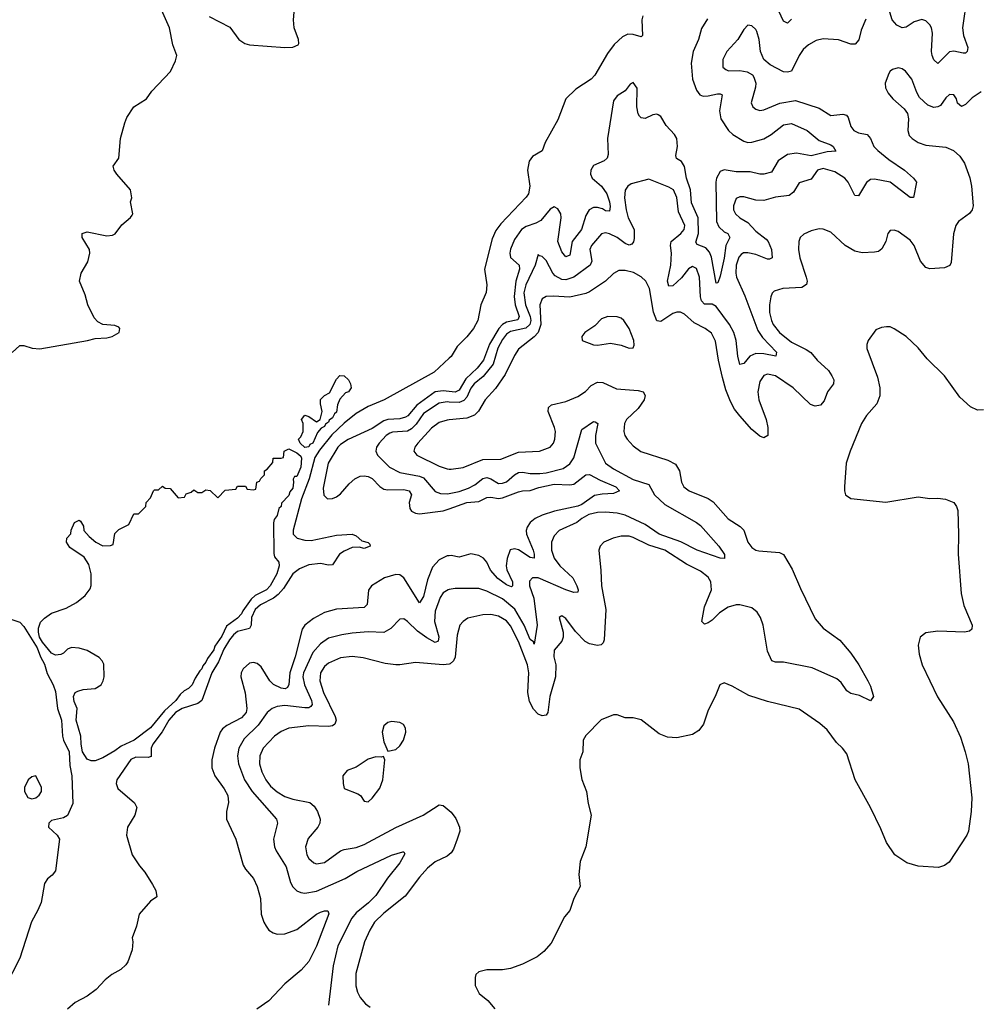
# Model space of a CAD drawing. Header units: inches. Extents: x 1934316 to 2140091, y 524953 to 667329.
# Tile 289 of 384: x 2057829 to 2062680, y 623615 to 628590. Entities that reach past the tile are written whole.
import ezdxf

# ---------------------------------------------------------------- set-up
doc = ezdxf.new("R2010")
doc.units = ezdxf.units.IN
doc.header["$MEASUREMENT"] = 0
doc.layers.add('C0652', color=7, linetype='Continuous')
doc.layers.add('C0662', color=7, linetype='Continuous')

msp = doc.modelspace()

# ---------------------------------------------------------------- linework, layer by layer
at = {"layer": 'C0652', "color": 5}
for points, elevation in [([(2057790.7, 626909.3), (2057830, 626943.8), (2057850, 626943.7), (2057891.3, 626930), (2057930, 626927.2), (2058171.3, 626968.7), (2058210, 626979.5), (2058270, 626983.1), (2058296, 626990), (2058331.3, 627010), (2058335.6, 627030), (2058330, 627036.2), (2058310, 627045.1), (2058250, 627049.5), (2058223.3, 627063.3), (2058204.6, 627084.6), (2058173.1, 627150), (2058159.6, 627199.6), (2058132, 627270), (2058139.3, 627310), (2058173.6, 627366.4), (2058182.9, 627410), (2058181.6, 627430), (2058144.5, 627490), (2058145.2, 627510), (2058170, 627518.4), (2058270, 627498.4), (2058298.4, 627501.6), (2058311.7, 627508.3), (2058345.4, 627554.6), (2058389.4, 627590.6), (2058397.5, 627602.5), (2058401.2, 627610), (2058389.5, 627669.5), (2058396, 627690), (2058389.2, 627730), (2058319.5, 627810), (2058307, 627830), (2058302, 627850), (2058329.6, 627890.4), (2058339.1, 627990), (2058360.7, 628070), (2058370, 628096), (2058405.2, 628150), (2058469.5, 628190.5), (2058497.2, 628230), (2058591.5, 628328.5), (2058616.9, 628383.1), (2058623.6, 628410), (2058603.5, 628463.5), (2058586.3, 628550), (2058532.8, 628670)], 180), ([(2058786.8, 628606.8), (2058891.9, 628551.9), (2058936.8, 628490), (2058967.1, 628470), (2058990, 628464), (2059170, 628450.2), (2059210, 628451.9), (2059235.9, 628464.1), (2059239.8, 628470), (2059237.8, 628490), (2059216.7, 628550), (2059212.8, 628590), (2059220.7, 628690)], 180), ([(2060000, 626879.7), (2059923.5, 626810), (2059671.8, 626670), (2059590, 626636.1), (2059530, 626600.9), (2059468.6, 626551.4), (2059406.8, 626493.2), (2059344.6, 626415.4), (2059321.7, 626378.3), (2059292.4, 626270), (2059254.2, 626170), (2059211.6, 626011.6), (2059211.7, 625990), (2059231.7, 625970), (2059270, 625960.3), (2059301.6, 625958.4), (2059430, 625986.4), (2059510, 625990.6), (2059530, 625981.6), (2059557.8, 625957.8), (2059590, 625948.2), (2059599.4, 625939.4), (2059600.9, 625930), (2059570, 625918.2), (2059544.9, 625924.8), (2059510, 625922.7), (2059470, 625904.9), (2059445.1, 625890), (2059410, 625835.3), (2059390, 625834.1), (2059350, 625842), (2059290, 625835.9), (2059244, 625816), (2059210, 625790.7), (2059163.3, 625716.7), (2059134.9, 625685.1), (2059112.4, 625667.6), (2059045.6, 625634.4), (2059019.6, 625610), (2059000.8, 625570), (2058999.5, 625530), (2058990, 625514.5), (2058930, 625498.1), (2058910, 625482.8), (2058890, 625457.2), (2058861.4, 625410), (2058834.5, 625345.5), (2058800.9, 625290), (2058750, 625149.9), (2058730, 625134.8), (2058650, 625110), (2058616.8, 625090), (2058582.5, 625050), (2058548.9, 624991.1), (2058502, 624930), (2058493.3, 624910), (2058493.6, 624866.4), (2058478.3, 624861.7), (2058416.7, 624863.3), (2058390, 624851.7), (2058319.8, 624750), (2058315.8, 624730), (2058324.8, 624704.8), (2058410, 624632.9), (2058420.3, 624610), (2058410.2, 624570), (2058374.2, 624510), (2058369.1, 624470), (2058397.6, 624370), (2058434.3, 624314.3), (2058462.3, 624282.3), (2058501.1, 624221.1), (2058516.4, 624190), (2058522, 624158), (2058490, 624136), (2058433.4, 624070), (2058419.1, 624010), (2058397.3, 623950), (2058400.7, 623930), (2058397.3, 623890), (2058376.3, 623830), (2058366.2, 623813.8), (2058341, 623790), (2058295.2, 623764.8), (2058261.1, 623738.9), (2058214.8, 623690), (2058170, 623656), (2058110, 623624), (2058071.3, 623590)], 180), ([(2060000, 626712), (2059970, 626715.8), (2059930, 626709.4), (2059836.9, 626643.1), (2059791.1, 626588.9), (2059778.8, 626581.2), (2059750, 626573.8), (2059690, 626569.7), (2059670, 626562.7), (2059610, 626524.9), (2059490, 626468.7), (2059450, 626444.3), (2059436.6, 626430), (2059388.4, 626350), (2059363.2, 626223.2), (2059367, 626187), (2059384.6, 626170), (2059410, 626170.2), (2059430, 626179), (2059450, 626193.7), (2059494.9, 626245.1), (2059523.2, 626270), (2059550, 626283.3), (2059570, 626285.6), (2059590, 626281.9), (2059611.4, 626271.4), (2059650, 626232.3), (2059670, 626218.7), (2059690, 626214.4), (2059770, 626216.9), (2059798.5, 626210), (2059809.5, 626190), (2059797.8, 626150), (2059801.2, 626121.2), (2059810, 626106.7), (2059830, 626096.9), (2059850, 626093.9), (2059970, 626108.2), (2060000, 626119)], 220), ([(2060000, 626658.2), (2059990, 626658.7), (2059950, 626653.3), (2059870, 626600.3), (2059833.2, 626546.8), (2059810, 626522.7), (2059790, 626511.8), (2059714.1, 626506), (2059699.3, 626500.7), (2059681.8, 626490), (2059645.4, 626450), (2059632.6, 626430), (2059628.9, 626410), (2059636.9, 626390), (2059697.8, 626330), (2059750, 626301.7), (2059850, 626283.3), (2059870, 626274.5), (2059930, 626205.5), (2059955.6, 626195.6), (2059990, 626193.8), (2060000, 626195.9)], 240), ([(2060000, 626568), (2059990, 626567), (2059950, 626555), (2059910, 626525.6), (2059841.9, 626450), (2059826.7, 626430), (2059821.2, 626410), (2059836, 626390), (2059950, 626334.6), (2059990, 626320.9), (2060000, 626319.9)], 260), ([(2060000, 625881.8), (2059990, 625881.1), (2059950, 625860.8), (2059916.4, 625823.6), (2059890, 625759.8), (2059870, 625675.8), (2059850, 625644.2), (2059770, 625770.8), (2059750, 625785), (2059730, 625787.2), (2059673.7, 625770), (2059606.9, 625730), (2059592.9, 625707.1), (2059584.6, 625635.4), (2059570, 625619.5), (2059430, 625611.5), (2059370, 625595.2), (2059314.8, 625565.2), (2059271.1, 625530), (2059256.5, 625510), (2059221, 625370), (2059193.8, 625290), (2059188.9, 625231.1), (2059183.4, 625216.6), (2059171, 625209), (2059150, 625212.5), (2059111.3, 625231.3), (2059093.4, 625250), (2059050, 625320.9), (2059030, 625337.4), (2059010, 625342.8), (2058990, 625338.2), (2058959.2, 625310), (2058949.3, 625290), (2058946.7, 625270), (2058968.1, 625188.1), (2058977.8, 625110), (2058973.5, 625090), (2058950, 625063.2), (2058876.1, 625023.9), (2058853.3, 625006.7), (2058841.8, 624990), (2058813.6, 624910), (2058800.8, 624850), (2058800.1, 624810), (2058815.3, 624770), (2058863.3, 624703.3), (2058881.3, 624670), (2058884.9, 624635.1), (2058874.6, 624590), (2058874.6, 624550), (2058920.8, 624450), (2058958, 624318), (2058970, 624297.6), (2059011, 624251), (2059029.4, 624209.4), (2059045.6, 624150), (2059049.2, 624070), (2059062.8, 624030), (2059074.7, 624010), (2059089.1, 623990), (2059110, 623975.5), (2059130, 623969.4), (2059170, 623971), (2059230, 623992.4), (2059329.8, 624070), (2059350, 624080.5), (2059370, 624086.9), (2059386.4, 624086.4), (2059392.1, 624072.1), (2059330, 623908.2), (2059290, 623832), (2059251.8, 623788.2), (2059170, 623718.8), (2059087.8, 623632.2), (2059027.4, 623590)], 220), ([(2060000, 625710.9), (2059995.5, 625710), (2059970, 625693.8), (2059953.7, 625670), (2059930, 625600.9), (2059926.2, 625550), (2059947.4, 625472.6), (2059944.6, 625450), (2059930, 625443.8), (2059886.6, 625466.6), (2059839.8, 625499.8), (2059790, 625549.8), (2059770, 625563.5), (2059750, 625560.5), (2059705.7, 625514.3), (2059670, 625493.8), (2059590, 625497.5), (2059510, 625491), (2059457.2, 625482.8), (2059390, 625464.7), (2059350, 625435.9), (2059310, 625392.7), (2059263.1, 625290), (2059260.4, 625270), (2059268.3, 625230), (2059304, 625150), (2059308.1, 625130), (2059300.6, 625119.4), (2059290, 625113), (2059270, 625112.9), (2059170, 625125.5), (2059130, 625119.9), (2059104.6, 625110), (2059079.3, 625090), (2059034.2, 625025.8), (2058963.2, 624956.8), (2058936.8, 624910), (2058930.1, 624870), (2058934.5, 624830), (2058964.7, 624750), (2059004.1, 624690), (2059127.9, 624550), (2059131.5, 624530), (2059112.1, 624450), (2059116.9, 624410), (2059124.7, 624390), (2059176.6, 624310), (2059197.6, 624230), (2059210, 624208.7), (2059230, 624188), (2059250, 624179.2), (2059270, 624177.1), (2059330, 624187.2), (2059473.5, 624250), (2059533.7, 624286.3), (2059708.9, 624368.9), (2059766, 624386), (2059770, 624386), (2059775.6, 624375.6), (2059750.2, 624330), (2059688, 624252), (2059630, 624164.2), (2059592.9, 624127.1), (2059530, 624077.9), (2059507.7, 624050), (2059437.8, 623910), (2059412.8, 623810), (2059390.2, 623610.2)], 240), ([(2057790, 625558.8), (2057830, 625546), (2057850, 625524.7), (2057916.7, 625416.7), (2057933.7, 625370), (2057954.1, 625334.1), (2057967.1, 625287.1), (2057998.5, 625230), (2058010, 625194.8), (2058020.7, 625110), (2058040.2, 625050), (2058045.2, 624970), (2058050.2, 624950), (2058079.1, 624890), (2058081.6, 624821.6), (2058091.8, 624770), (2058098, 624630), (2058070, 624569), (2058050, 624557.2), (2057990, 624544), (2057976, 624530), (2057974.8, 624510), (2058018, 624470), (2058030.8, 624450), (2058010.7, 624290), (2057993.2, 624266.8), (2057970, 624249), (2057954.9, 624225.1), (2057937.1, 624130), (2057920.9, 624090), (2057888.7, 624031.3), (2057830, 623848.2), (2057756.2, 623703.8)], 160), ([(2060000, 625334.3), (2059970, 625330.4), (2059830, 625341.7), (2059750, 625329.8), (2059730, 625330.6), (2059677, 625337), (2059565.1, 625365.1), (2059510, 625372.5), (2059450, 625366.5), (2059390, 625339.2), (2059370, 625321.4), (2059350.1, 625290), (2059345.9, 625250), (2059365.2, 625190), (2059423.1, 625070), (2059428.2, 625050), (2059422.8, 625030), (2059410, 625022.1), (2059390, 625019.1), (2059290, 625022.5), (2059190, 625009.9), (2059150, 624993.7), (2059116.3, 624970), (2059059.8, 624910), (2059042.2, 624870), (2059041.4, 624830), (2059052.2, 624790), (2059073.4, 624750), (2059097.5, 624717.5), (2059130, 624687.9), (2059170, 624664.5), (2059210, 624651.2), (2059295.1, 624635.1), (2059316.7, 624616.7), (2059333.7, 624590), (2059347.5, 624550), (2059346.4, 624530), (2059336.2, 624510), (2059287.1, 624452.9), (2059274.1, 624410), (2059281.1, 624370), (2059290, 624351.6), (2059315.8, 624330), (2059330, 624325.3), (2059370, 624331.6), (2059450, 624390.2), (2059470, 624397.6), (2059530, 624407.3), (2059570, 624422.2), (2059730, 624508.1), (2059868.2, 624570), (2059950, 624622.3), (2059970, 624619), (2060000, 624594.4)], 260), ([(2060000, 624371.9), (2059990, 624363.5), (2059930, 624335.5), (2059890, 624302.8), (2059850, 624258.2), (2059778.1, 624161.9), (2059670, 624076.1), (2059623.3, 624030), (2059598.4, 623990), (2059572.5, 623930), (2059527.7, 623770), (2059527.6, 623707.6), (2059536.3, 623676.3), (2059550.2, 623650), (2059577.8, 623617.8), (2059601.2, 623601.2)], 260)]:
    msp.add_lwpolyline(points, dxfattribs=dict(at, elevation=elevation))
for points, elevation in [([(2059270, 626429), (2059246, 626450), (2059238, 626470), (2059250, 626482), (2059262.7, 626510), (2059261.2, 626550), (2059254, 626570), (2059270, 626591.3), (2059290, 626586), (2059330, 626558), (2059348, 626570), (2059358, 626610), (2059349.1, 626649.1), (2059349.3, 626670.7), (2059370, 626692), (2059394.6, 626705.4), (2059430, 626774), (2059448, 626792), (2059470, 626791.3), (2059490.7, 626770), (2059501, 626750), (2059504.7, 626730), (2059490.8, 626710), (2059475.9, 626704.1), (2059446.8, 626673.2), (2059435.5, 626644.5), (2059430, 626607), (2059420.6, 626599.4), (2059410, 626579.3), (2059393.6, 626566.4), (2059390, 626557.2), (2059374, 626546), (2059370, 626534), (2059353, 626527), (2059335.1, 626504.9), (2059310, 626449.8), (2059296.4, 626443.6), (2059290, 626432)], 160), ([(2058190, 624844.4), (2058170, 624853.5), (2058146.5, 624890), (2058139.1, 624930), (2058138.5, 624970), (2058115, 625050), (2058119.8, 625110), (2058104.9, 625144.9), (2058101.5, 625170), (2058108.8, 625191.2), (2058122, 625198), (2058150, 625206), (2058210, 625210.3), (2058240.5, 625230), (2058250.9, 625249.1), (2058255.4, 625270), (2058254, 625334), (2058246.3, 625350), (2058230, 625367.8), (2058170, 625402.9), (2058130, 625414), (2058090, 625418), (2058070.5, 625409.5), (2058050.4, 625389.6), (2058037, 625383), (2058010, 625379.6), (2058002.8, 625382.8), (2057989.8, 625389.8), (2057944.4, 625444.4), (2057929, 625470), (2057924.7, 625495.3), (2057924.7, 625515.3), (2057934, 625546), (2057953.6, 625566.4), (2057989.2, 625590.8), (2058063.9, 625616.1), (2058115.3, 625644.7), (2058160.1, 625679.9), (2058185.1, 625714.9), (2058189.5, 625730.5), (2058189.4, 625789.4), (2058178, 625838), (2058154.6, 625874.6), (2058083.1, 625923.1), (2058066, 625950), (2058068, 625970), (2058087.3, 625992.7), (2058088.4, 626011.6), (2058106, 626050), (2058130, 626062), (2058136.9, 626056.9), (2058151.6, 626031.6), (2058154, 626010), (2058179.6, 625979.6), (2058214, 625950), (2058250, 625932), (2058287.3, 625932.7), (2058302, 625938), (2058310, 625994), (2058330, 626014), (2058380.4, 626039.6), (2058406, 626094), (2058430, 626094), (2058466, 626130), (2058468.7, 626151.3), (2058490, 626174), (2058506, 626210), (2058510, 626214), (2058530, 626214), (2058550, 626234), (2058563.6, 626223.6), (2058590, 626222), (2058630, 626174), (2058662, 626178), (2058670, 626194), (2058696.4, 626203.6), (2058710, 626214), (2058730, 626202), (2058750, 626202), (2058770, 626214), (2058791.6, 626211.6), (2058830, 626174), (2058867.3, 626212.7), (2058922, 626218), (2058930, 626234), (2058970, 626234), (2058978, 626218), (2059010, 626214), (2059022, 626218), (2059027.3, 626252.7), (2059042, 626258), (2059047.3, 626272.7), (2059066, 626290), (2059066, 626310), (2059080.4, 626319.6), (2059108, 626352), (2059110, 626374), (2059150, 626374), (2059162, 626378), (2059166, 626410), (2059190, 626422), (2059230, 626402), (2059250, 626384.7), (2059254, 626374), (2059250, 626328.7), (2059230, 626282), (2059218, 626282), (2059210.9, 626269.1), (2059213.7, 626253.7), (2059210, 626222.7), (2059194.9, 626205.1), (2059190, 626186.6), (2059152.8, 626147.2), (2059150.4, 626130), (2059138.8, 626121.2), (2059130, 626085.2), (2059115.8, 626064.2), (2059111.7, 626048.3), (2059112.8, 625892.8), (2059116.8, 625876.8), (2059138.8, 625850), (2059140.5, 625830), (2059128.2, 625790), (2059094.6, 625730), (2059076.2, 625710), (2059019.6, 625680.4), (2058998.6, 625661.4), (2058956.1, 625603.9), (2058950, 625587.8), (2058930, 625566.2), (2058875, 625525), (2058850, 625474.7), (2058816, 625424), (2058810, 625406), (2058777.6, 625362.4), (2058770, 625343.5), (2058754.7, 625325.3), (2058750, 625309.8), (2058739.4, 625300.6), (2058716.3, 625263.7), (2058700.2, 625230), (2058681.5, 625210), (2058660.9, 625199.1), (2058640.2, 625179.8), (2058618, 625150), (2058561.7, 625098.3), (2058490, 625012.2), (2058407.6, 624950), (2058341.1, 624918.9), (2058310, 624895.3), (2058250, 624860.7), (2058210, 624845.6)], 160), ([(2059710, 625044), (2059690, 625039), (2059670, 625022), (2059660.7, 624990), (2059670, 624942), (2059690, 624894), (2059730, 624902.8), (2059750, 624921), (2059769.2, 624950), (2059781.2, 624990), (2059779, 625010), (2059769.1, 625029.1), (2059750, 625039)], 280), ([(2059667.3, 624867.3), (2059656.9, 624863.1), (2059630, 624866), (2059590, 624853.3), (2059530, 624814), (2059484.1, 624795.9), (2059462.8, 624770), (2059464, 624730), (2059470, 624706), (2059538.5, 624678.5), (2059551.3, 624670), (2059570, 624642), (2059590, 624638), (2059610, 624656), (2059650, 624707.3), (2059658.4, 624730), (2059664.5, 624750), (2059675.3, 624850)], 280), ([(2057910, 624769.4), (2057890, 624764.7), (2057871.2, 624748.8), (2057853.6, 624710), (2057853.8, 624690), (2057870, 624660.3), (2057890, 624653.7), (2057910, 624658), (2057928.2, 624671.8), (2057939.5, 624690), (2057938.4, 624710)], 160)]:
    msp.add_lwpolyline(points, close=True, dxfattribs=dict(at, elevation=elevation))
at = {"layer": 'C0662', "color": 5}
for points, elevation in [([(2061730, 628593), (2061710, 628573), (2061690, 628583.6), (2061623.2, 628730)], 220), ([(2062617.6, 628702.4), (2062595.4, 628550), (2062599.6, 628510), (2062621.4, 628450), (2062617.8, 628430), (2062610, 628421.7), (2062598.7, 628421.3), (2062551.9, 628431.9), (2062530, 628427.9), (2062470, 628369.8), (2062450, 628388.3), (2062442.1, 628410), (2062438.6, 628430), (2062442.7, 628522.7), (2062437.5, 628550), (2062430, 628564), (2062410, 628584.5), (2062390, 628591.5), (2062350, 628580.3), (2062310, 628553.2), (2062290, 628549.8), (2062262.5, 628562.5), (2062239.4, 628590), (2062227.8, 628627.8)], 240), ([(2060978.4, 628610), (2060973.5, 628590), (2060977.3, 628510), (2060970, 628503.7), (2060930, 628516.2), (2060902.4, 628517.6), (2060876.7, 628503.3), (2060834.1, 628465.9), (2060800.1, 628419.9), (2060737.1, 628310), (2060717, 628290), (2060640.9, 628239.1), (2060590.1, 628189.9), (2060550, 628085.2), (2060485.8, 627970), (2060470, 627927.8), (2060420.4, 627899.6), (2060403.6, 627876.4), (2060396.6, 627830), (2060407.4, 627750), (2060401.8, 627710), (2060390, 627693), (2060260.3, 627559.7), (2060235.4, 627524.6), (2060216.9, 627483.1), (2060178.7, 627330), (2060190.7, 627250), (2060187.6, 627212.4), (2060159.3, 627150), (2060144.8, 627070), (2060123.3, 627030), (2060090, 626987.9), (2060040.5, 626939.5), (2060010, 626888.9), (2060000, 626879.7)], 180), ([(2061305.8, 628594.2), (2061274.8, 628545.2), (2061260.2, 628490), (2061233.5, 628430), (2061222.5, 628370), (2061229.6, 628290), (2061250, 628233.6), (2061267.8, 628210), (2061284.1, 628204.1), (2061310, 628205.3), (2061356.4, 628216.4), (2061370, 628216.1), (2061379.2, 628210), (2061366.3, 628130), (2061372.9, 628090), (2061412.3, 628030), (2061434.3, 628010), (2061490, 627976.1), (2061510, 627970.1), (2061530, 627971.8), (2061590.9, 627989.1), (2061628.5, 628010), (2061690, 628059.5), (2061730, 628065.3), (2061810, 628030.2), (2061870, 627979.7), (2061930, 627957.5), (2061941.7, 627950), (2061954.1, 627925.9), (2061910, 627923.1), (2061830, 627901.7), (2061756.3, 627916.3), (2061710.2, 627910), (2061662.4, 627877.6), (2061630, 627820.7), (2061590.6, 627809.4), (2061570, 627809.9), (2061521.6, 627821.6), (2061450, 627822.4), (2061390, 627832.2), (2061370, 627823), (2061351.9, 627790), (2061347.2, 627770), (2061350.7, 627570.7), (2061362.9, 627542.9), (2061390, 627519.3), (2061409.1, 627510), (2061418.9, 627490), (2061398.6, 627450), (2061390, 627385.1), (2061370, 627294.5), (2061358.5, 627261.5), (2061350, 627259.3), (2061326.6, 627390), (2061316.4, 627416.5), (2061297.9, 627437.9), (2061254, 627454), (2061246.9, 627466.9), (2061260.1, 627510), (2061258.1, 627590), (2061224.7, 627664.7), (2061220.2, 627730), (2061200.5, 627790), (2061189.3, 627849.3), (2061173.9, 627873.9), (2061149.5, 627889.5), (2061145, 627905), (2061154.2, 627950), (2061150, 627990.5), (2061138.8, 628010), (2061096.3, 628056.3), (2061070, 628100.6), (2061056.1, 628110), (2061050, 628113), (2061030, 628109.3), (2060990, 628091.7), (2060970, 628094.6), (2060962.5, 628102.5), (2060955.4, 628115.4), (2060949.2, 628150), (2060950, 628244), (2060930, 628273), (2060914.7, 628265.3), (2060889, 628231), (2060850, 628205.6), (2060830, 628180.9), (2060800.9, 627990), (2060803, 627910), (2060799.2, 627890), (2060783.2, 627876.8), (2060730, 627854.3), (2060715.3, 627830), (2060714.4, 627810), (2060722.6, 627790), (2060770, 627749), (2060796.4, 627710), (2060810.1, 627670), (2060813.4, 627646.6), (2060810, 627622.7), (2060790, 627625), (2060774.6, 627634.6), (2060750, 627641.4), (2060730, 627640.8), (2060708.3, 627630), (2060690, 627600.3), (2060668.9, 627530), (2060621.9, 627470), (2060610, 627400.5), (2060590, 627392.1), (2060570, 627417.1), (2060548.5, 627470), (2060566.2, 627590), (2060563.6, 627610), (2060550, 627635.3), (2060530, 627644.8), (2060510, 627632.7), (2060463.9, 627576.1), (2060438.1, 627561.9), (2060390, 627545.6), (2060365.8, 627530), (2060330, 627480.2), (2060310, 627431.5), (2060305.9, 627410), (2060310, 627389.6), (2060354.4, 627350), (2060356, 627330), (2060337, 627270), (2060328, 627192), (2060334.2, 627150), (2060354.1, 627090), (2060346.3, 627073.7), (2060290, 627061.8), (2060270, 627050.5), (2060251.4, 627030), (2060203.6, 626950), (2060173.3, 626870), (2060141.7, 626830), (2060084.8, 626775.2), (2060050, 626717.8), (2060030, 626708.2), (2060000, 626712)], 220), ([(2062107, 628593), (2062083.1, 628536.9), (2062071.5, 628488.5), (2062053, 628467), (2062030, 628466.3), (2061968.4, 628488.4), (2061890, 628493.2), (2061854.4, 628485.6), (2061817.1, 628462.9), (2061790, 628439.2), (2061769.4, 628410), (2061730.1, 628329.9), (2061710, 628324.6), (2061690, 628327.4), (2061622.1, 628362.1), (2061589.8, 628389.8), (2061574.2, 628430), (2061566.4, 628490), (2061555.1, 628530), (2061550, 628540.9), (2061530, 628559.5), (2061510, 628562), (2061490, 628540.9), (2061458.9, 628490), (2061402.8, 628430), (2061383.6, 628390), (2061384.2, 628350), (2061398, 628338), (2061412.5, 628332.5), (2061470, 628333.2), (2061507.2, 628327.2), (2061532.6, 628312.6), (2061540.8, 628300.8), (2061550.2, 628270), (2061548.3, 628250), (2061526.3, 628170), (2061534.9, 628150), (2061550, 628138.7), (2061570, 628131.8), (2061590, 628135.2), (2061671.9, 628168.1), (2061750, 628182.6), (2061870, 628143.8), (2061930, 628106.4), (2061990, 628113), (2062008.2, 628108.2), (2062016.3, 628096.3), (2062031.1, 628050), (2062045.5, 628030), (2062070, 628018.6), (2062113.4, 628010), (2062129.5, 627989.5), (2062146.9, 627950), (2062167.4, 627930), (2062223.2, 627883.2), (2062301.1, 627830), (2062347.2, 627790), (2062362, 627770), (2062347.5, 627692.5), (2062330, 627691.6), (2062230, 627769.2), (2062150, 627784.7), (2062130, 627782.6), (2062110, 627767), (2062070, 627700.4), (2062050, 627702.6), (2062017, 627770), (2062000.3, 627790), (2061950, 627821.8), (2061890, 627838), (2061862.6, 627830), (2061830, 627785.1), (2061770, 627766), (2061741.3, 627718.7), (2061718.5, 627701.5), (2061650, 627693.7), (2061590, 627677), (2061550, 627679), (2061490, 627695.1), (2061470, 627695.6), (2061450, 627687), (2061436.9, 627650), (2061438, 627630), (2061446.7, 627610), (2061468.9, 627590), (2061510, 627565.5), (2061550, 627522.4), (2061602.2, 627482.2), (2061612.4, 627470), (2061629.5, 627430), (2061632.2, 627387.8), (2061619, 627381), (2061610, 627380.2), (2061550, 627403.9), (2061510, 627412.9), (2061488.4, 627411.6), (2061475.5, 627404.5), (2061465, 627390), (2061450.6, 627350), (2061448.8, 627310), (2061452.7, 627290), (2061495.1, 627195.1), (2061560.3, 627020.3), (2061583.9, 626983.9), (2061654.8, 626910), (2061650.7, 626890), (2061590, 626902), (2061550, 626903.5), (2061520.2, 626890), (2061490, 626853.3), (2061470, 626848.2), (2061459, 626890), (2061451, 626970), (2061438.5, 627010), (2061417.9, 627050), (2061350, 627141.5), (2061330, 627153), (2061290, 627152.6), (2061275.6, 627170), (2061270.7, 627190.7), (2061264.9, 627290), (2061250, 627332.4), (2061230, 627343.8), (2061210, 627331.3), (2061173.8, 627286.2), (2061130, 627245), (2061110, 627244.4), (2061104.4, 627270), (2061120.1, 627350), (2061123.4, 627410), (2061118.1, 627450), (2061122.9, 627470), (2061171.4, 627510), (2061187.5, 627530), (2061190.5, 627550), (2061158.8, 627618.8), (2061150, 627692.7), (2061134, 627730), (2061110, 627744.5), (2061010, 627785.1), (2060919.3, 627760.7), (2060903.1, 627750), (2060890.2, 627729.8), (2060886.1, 627690), (2060894.1, 627630), (2060904.7, 627590), (2060934.8, 627530), (2060934.8, 627485.2), (2060931.8, 627468.2), (2060923.4, 627456.6), (2060910, 627451.7), (2060890, 627459.5), (2060850, 627489.2), (2060810, 627509.2), (2060790, 627512.9), (2060770, 627507.9), (2060719.4, 627450), (2060711.6, 627430), (2060720.6, 627370), (2060713.3, 627350), (2060630.2, 627290), (2060590, 627276.3), (2060570, 627277.2), (2060536, 627296), (2060523.2, 627310), (2060490, 627373.5), (2060470, 627393.3), (2060456.6, 627396.6), (2060450, 627404), (2060435.3, 627350), (2060387.2, 627250), (2060378.2, 627210), (2060385.8, 627150), (2060409.3, 627090), (2060412.4, 627070), (2060407.2, 627050), (2060387.5, 627032.5), (2060310, 627014.2), (2060290, 627001.2), (2060270, 626974.8), (2060245.8, 626930), (2060221.8, 626850), (2060172, 626788), (2060126.8, 626750), (2060110, 626728), (2060090, 626682.9), (2060074.5, 626665.5), (2060050, 626655.5), (2060000, 626658.2)], 240), ([(2062690, 628225.6), (2062644.2, 628195.9), (2062610, 628162.4), (2062590, 628152), (2062570, 628169.2), (2062565.1, 628190), (2062551.8, 628210), (2062530, 628212.8), (2062510, 628195.1), (2062482.9, 628157.1), (2062470, 628149.6), (2062450, 628147.6), (2062419.3, 628159.3), (2062377.6, 628197.6), (2062363.3, 628223.3), (2062338.3, 628290), (2062307.6, 628330), (2062290, 628341.7), (2062270, 628346.9), (2062241.6, 628338.4), (2062229.3, 628330.7), (2062222, 628318), (2062204.4, 628270), (2062206.5, 628246.5), (2062219.4, 628219.4), (2062242.4, 628190), (2062300.8, 628140.8), (2062317.1, 628117.1), (2062322.6, 628090), (2062318, 628030), (2062326.1, 628006.1), (2062340.5, 627990), (2062370.8, 627970), (2062410, 627957), (2062510, 627946.3), (2062549.3, 627929.3), (2062581.5, 627901.5), (2062604.9, 627864.9), (2062631.8, 627791.8), (2062640.2, 627750), (2062649.1, 627650), (2062643.6, 627630), (2062630, 627611.5), (2062575.5, 627570), (2062560.4, 627550), (2062550, 627508), (2062537.3, 627362.7), (2062531.4, 627348.6), (2062503.9, 627336.1), (2062430, 627331.7), (2062410, 627338.7), (2062383.4, 627370), (2062350.7, 627450), (2062330, 627475.8), (2062270, 627520.7), (2062250, 627527), (2062230, 627525.2), (2062217.3, 627510), (2062206.7, 627470), (2062187.2, 627432.8), (2062170, 627419.5), (2062150, 627416.2), (2062086.9, 627413.1), (2062050, 627420.4), (2062001.1, 627450), (2061930, 627516.3), (2061890, 627531.2), (2061870, 627534), (2061830, 627523.5), (2061792.6, 627507.4), (2061774.4, 627490), (2061767.6, 627470), (2061765.4, 627430), (2061772.9, 627387.1), (2061805.4, 627290), (2061809.4, 627270), (2061806.9, 627253.1), (2061782.8, 627237.2), (2061687.3, 627232.7), (2061642.2, 627217.8), (2061632.1, 627207.9), (2061625.4, 627190), (2061619.3, 627150), (2061619.8, 627110), (2061628.6, 627070), (2061638, 627050), (2061670.2, 627010), (2061730, 626960.1), (2061804.6, 626924.6), (2061828, 626908.1), (2061860.2, 626870), (2061917.8, 626817.8), (2061935, 626790), (2061944.7, 626770), (2061943.1, 626750), (2061912.6, 626710), (2061895.6, 626664.4), (2061877.6, 626642.4), (2061850, 626637.2), (2061826.3, 626646.3), (2061738.4, 626730), (2061650, 626790.6), (2061610, 626799.8), (2061590, 626791.9), (2061570, 626762.9), (2061560.9, 626710), (2061565.1, 626670), (2061602.8, 626570), (2061610.4, 626529.6), (2061610.7, 626490), (2061590, 626477.2), (2061570, 626485.6), (2061530, 626519.2), (2061469, 626589), (2061442.7, 626622.7), (2061421.5, 626661.5), (2061399.3, 626719.3), (2061382.1, 626782.1), (2061361.9, 626870), (2061346.5, 626966.5), (2061325.9, 627005.9), (2061294.7, 627030), (2061239, 627059), (2061190, 627102), (2061170, 627111.8), (2061150, 627113.3), (2061130, 627106.6), (2061070, 627064.8), (2061050, 627068.8), (2061032.4, 627112.4), (2061012.7, 627232.7), (2060994.7, 627270), (2060971.2, 627291.2), (2060932.2, 627312.2), (2060890, 627322.4), (2060857.1, 627322.9), (2060830, 627308.7), (2060790, 627269.8), (2060710, 627216), (2060690, 627207.1), (2060610, 627187.5), (2060526.4, 627193.6), (2060490, 627191.6), (2060470, 627179.1), (2060458.8, 627150), (2060462.9, 627050), (2060449.5, 627010.5), (2060430, 626988.6), (2060350, 626924.7), (2060330, 626893.6), (2060282.4, 626797.6), (2060233.8, 626726.2), (2060182.4, 626670), (2060148.5, 626611.5), (2060127.9, 626592.1), (2060090, 626576.5), (2060000, 626568)], 260), ([(2062700.9, 626619.1), (2062670, 626617.6), (2062634.9, 626634.9), (2062582.2, 626682.2), (2062504.5, 626790), (2062417, 626877), (2062370, 626932), (2062310, 626989), (2062249.1, 627029.1), (2062230, 627038), (2062210, 627038), (2062185.4, 627034.6), (2062156.9, 627023.1), (2062118, 626970), (2062111, 626949), (2062111, 626929), (2062164.7, 626784.7), (2062177.1, 626730), (2062177.4, 626690), (2062161.1, 626650), (2062110, 626589.7), (2062084.7, 626550), (2062026.3, 626410), (2062007.6, 626350), (2061997.6, 626230), (2061997.6, 626210), (2062003.8, 626190), (2062030.3, 626170.3), (2062208.1, 626151.9), (2062370, 626178.7), (2062430, 626170.4), (2062470, 626173), (2062508.2, 626168.2), (2062550.4, 626150.4), (2062564, 626130), (2062570.6, 626110), (2062575.5, 625990), (2062573.4, 625890), (2062587.7, 625690), (2062601.6, 625630), (2062643, 625530), (2062642.8, 625510), (2062630, 625500.9), (2062604.4, 625495.6), (2062470, 625500.5), (2062410, 625492), (2062380.7, 625470), (2062370.5, 625430), (2062375.5, 625384.5), (2062390.4, 625330), (2062469, 625169), (2062550, 625042.8), (2062584.2, 624964.2), (2062608.9, 624890), (2062622.8, 624830), (2062642, 624658), (2062638.7, 624590), (2062624.9, 624490), (2062617.3, 624470), (2062527.3, 624332.7), (2062504.2, 624315.8), (2062473.4, 624306.6), (2062370, 624312.6), (2062312.7, 624330), (2062252.3, 624370), (2062210, 624432.7), (2062182, 624502), (2062130, 624609.5), (2062052.4, 624750), (2062010, 624880.9), (2061987.8, 624910), (2061957.8, 624937.8), (2061910, 625001.1), (2061873.5, 625033.5), (2061770, 625106.6), (2061610, 625145.1), (2061514.9, 625174.9), (2061430, 625222.7), (2061390, 625239.3), (2061367.7, 625230), (2061344.4, 625170), (2061310, 625101.2), (2061285.5, 625030), (2061261.4, 624998.6), (2061230, 624978.2), (2061150, 624961.8), (2061104.2, 624964.2), (2061061.7, 624981.7), (2060970, 625052.7), (2060930, 625062.7), (2060890, 625062.7), (2060850, 625078), (2060830, 625078), (2060768.1, 625051.9), (2060690, 624973.2), (2060677.3, 624950), (2060676, 624890), (2060661, 624850), (2060661, 624810), (2060670.7, 624750.7), (2060694.8, 624690), (2060702.8, 624630), (2060717.3, 624570), (2060690.7, 624410), (2060663, 624337), (2060654.8, 624270), (2060662.8, 624210), (2060630, 624149), (2060610.4, 624089.7), (2060582.8, 624057.2), (2060515.6, 623924.4), (2060477.8, 623882.2), (2060444.4, 623855.6), (2060370, 623817), (2060310, 623796), (2060270, 623789.4), (2060190.7, 623789.3), (2060150, 623779), (2060135.3, 623764.7), (2060131, 623750), (2060131.3, 623710), (2060151.3, 623670), (2060194.6, 623634.6), (2060230, 623591.3)], 280), ([(2060000, 626319.9), (2060010, 626319), (2060070, 626327.9), (2060170, 626367.3), (2060260.9, 626370), (2060350, 626404.8), (2060456, 626410), (2060510.5, 626429.5), (2060527.2, 626450), (2060534.4, 626470), (2060537.1, 626510), (2060532.7, 626530), (2060499.7, 626610), (2060502.9, 626630), (2060516.6, 626643.4), (2060590, 626661.3), (2060650, 626685.8), (2060688.5, 626711.5), (2060718.2, 626741.8), (2060750, 626758.1), (2060777.1, 626757.1), (2060845.3, 626725.3), (2060956.1, 626716.1), (2060980.5, 626710), (2060991.1, 626691.1), (2060986, 626670), (2060954.9, 626625.1), (2060896.5, 626570), (2060885.8, 626550), (2060883.2, 626510), (2060887.6, 626490), (2060899.5, 626470), (2060930, 626436.4), (2060969.2, 626409.2), (2061104.7, 626364.7), (2061144.3, 626344.3), (2061164.6, 626310), (2061174.1, 626254.1), (2061186.4, 626230), (2061213, 626210), (2061310, 626170.2), (2061334.2, 626154.2), (2061410, 626067.4), (2061470.2, 626030.2), (2061490, 626010.5), (2061510.3, 625950), (2061530, 625924), (2061550, 625910.2), (2061566.1, 625906.1), (2061670, 625897.4), (2061690, 625887.1), (2061734.6, 625814.6), (2061775.3, 625715.3), (2061850, 625562), (2061890, 625515.6), (2061975, 625455), (2062030.1, 625390.1), (2062071.5, 625330), (2062117.1, 625250), (2062130, 625222), (2062144.7, 625170), (2062130, 625149), (2062074.6, 625174.6), (2062030, 625186), (2062010, 625199.3), (2061981, 625241), (2061959.2, 625259.2), (2061835.2, 625315.2), (2061690, 625343.1), (2061650, 625343.5), (2061631.1, 625351.1), (2061610, 625399), (2061586.6, 625530), (2061574.6, 625570), (2061557.3, 625597.3), (2061530, 625617.8), (2061470, 625632.9), (2061450, 625633.1), (2061410, 625622.6), (2061366.2, 625593.8), (2061330, 625556), (2061310, 625542.3), (2061290, 625535.6), (2061278, 625550), (2061290, 625624), (2061325.6, 625710), (2061323.2, 625750), (2061310, 625772.7), (2061270, 625803.9), (2061199.8, 625839.8), (2061090, 625909.3), (2061010, 625935.4), (2060930, 625974), (2060910, 625979.9), (2060870, 625981.1), (2060828.8, 625971.2), (2060782.4, 625950), (2060762.6, 625930), (2060756, 625910), (2060767.1, 625807.1), (2060769.3, 625730), (2060791.4, 625610), (2060783.6, 625456.4), (2060778, 625442), (2060768.1, 625431.9), (2060750, 625427.9), (2060710, 625436.2), (2060687.8, 625447.8), (2060638.4, 625498.4), (2060590, 625563.7), (2060570, 625578), (2060556, 625570), (2060575.8, 625495.8), (2060576, 625470), (2060568.8, 625450), (2060530, 625405.2), (2060529.4, 625370.6), (2060539.5, 625330), (2060537.7, 625270), (2060509, 625170), (2060499.1, 625090), (2060490, 625076.3), (2060470, 625072.1), (2060450, 625080.8), (2060425.7, 625105.7), (2060405.6, 625145.6), (2060398.4, 625190), (2060402.5, 625290), (2060396.7, 625330), (2060350, 625448.9), (2060310, 625527.8), (2060290, 625552.1), (2060250, 625576.4), (2060210, 625584.9), (2060170, 625583.2), (2060094.6, 625565.4), (2060070.1, 625549.9), (2060054.4, 625530), (2060039.7, 625480.3), (2060030.5, 625369.5), (2060022.7, 625350), (2060005, 625335), (2060000, 625334.3)], 260), ([(2060000, 626195.9), (2060050, 626206.7), (2060097.5, 626222.5), (2060130, 626239.8), (2060170, 626271.9), (2060190, 626276.3), (2060210, 626270.6), (2060250, 626247.5), (2060270, 626248.1), (2060290, 626255), (2060330, 626290.7), (2060350, 626302.5), (2060370, 626304.6), (2060410, 626296.8), (2060457.6, 626297.6), (2060490, 626301.3), (2060576.7, 626323.3), (2060610, 626346.4), (2060630, 626376.1), (2060670, 626519.6), (2060730, 626559.6), (2060738.6, 626558.6), (2060750.8, 626550), (2060740.1, 626490), (2060740.3, 626450), (2060790.2, 626350), (2060830, 626320.6), (2060930, 626267.5), (2061010, 626241.1), (2061037.7, 626190), (2061090, 626140.1), (2061250, 626050.1), (2061270, 626033.8), (2061363.9, 625930), (2061392, 625888), (2061391.7, 625868.3), (2061370.2, 625869.8), (2061253.3, 625910), (2061171.7, 625951.7), (2061061.2, 625990), (2060990, 626038.8), (2060890, 626086.8), (2060850, 626096.2), (2060790, 626102.6), (2060750, 626099.6), (2060706.5, 626090), (2060670, 626070.4), (2060645.5, 626050), (2060556.2, 626010), (2060530, 625982), (2060516.6, 625950), (2060516.8, 625910), (2060530.9, 625870), (2060558.7, 625830), (2060624.8, 625770), (2060646, 625730), (2060652.6, 625710), (2060650, 625698), (2060630, 625695.8), (2060590, 625708.6), (2060450, 625770.4), (2060421.6, 625770), (2060406.3, 625753.7), (2060406.4, 625730), (2060427.7, 625667.7), (2060444.8, 625530), (2060430, 625434), (2060426.8, 625446.8), (2060410, 625458.3), (2060379.9, 625530), (2060331.7, 625611.7), (2060270, 625664.3), (2060190, 625702.2), (2060150, 625715.8), (2060030, 625716.5), (2060000, 625710.9)], 240), ([(2060000, 626119), (2060090, 626151.2), (2060150, 626155.4), (2060190, 626175.8), (2060210, 626177.7), (2060250, 626170.6), (2060270, 626173.6), (2060350, 626204.4), (2060370, 626209.7), (2060410, 626211.2), (2060453.6, 626226.4), (2060530, 626243.6), (2060610, 626239.7), (2060630, 626243.4), (2060691.1, 626291.1), (2060710, 626292.9), (2060763.8, 626263.8), (2060842, 626230), (2060861.6, 626210), (2060830, 626196.4), (2060773, 626193), (2060734.6, 626185.4), (2060670, 626139.8), (2060650, 626131.5), (2060533.1, 626106.9), (2060470, 626086.7), (2060435.5, 626070), (2060410.1, 626050), (2060394, 626026), (2060389.6, 626010), (2060391.5, 625990), (2060423.8, 625910), (2060430.1, 625889.9), (2060430.1, 625869.9), (2060410, 625872.8), (2060350, 625911.1), (2060330, 625917), (2060308.7, 625911.3), (2060292.6, 625867.4), (2060287.9, 625830), (2060291.7, 625810), (2060320.1, 625750), (2060320.2, 625730), (2060315.5, 625724.5), (2060290, 625734.5), (2060246.5, 625766.5), (2060208.9, 625808.9), (2060190, 625849.8), (2060173.3, 625870), (2060150, 625882.5), (2060110, 625890.9), (2060050, 625874.9), (2060010, 625882.5), (2060000, 625881.8)], 220), ([(2060000, 624594.4), (2060010, 624586.3), (2060033.7, 624553.7), (2060053, 624510), (2060054.2, 624490), (2060041, 624450), (2060021.6, 624398.4), (2060010, 624380.4), (2060000, 624371.9)], 260)]:
    msp.add_lwpolyline(points, dxfattribs=dict(at, elevation=elevation))
at = {"layer": 'C0662', "color": 5, "elevation": 280}
msp.add_lwpolyline([(2060802, 627090), (2060770, 627078), (2060736.3, 627043.7), (2060686, 627010), (2060671.3, 626990), (2060672, 626970), (2060730, 626948), (2060750, 626946), (2060815.2, 626955.2), (2060870, 626945.5), (2060910, 626931), (2060930, 626932), (2060934.8, 626945.2), (2060933.6, 626970), (2060909.6, 627030), (2060883.7, 627070), (2060870, 627082), (2060850, 627089.5)], close=True, dxfattribs=at)

doc.saveas('drawing.dxf')
